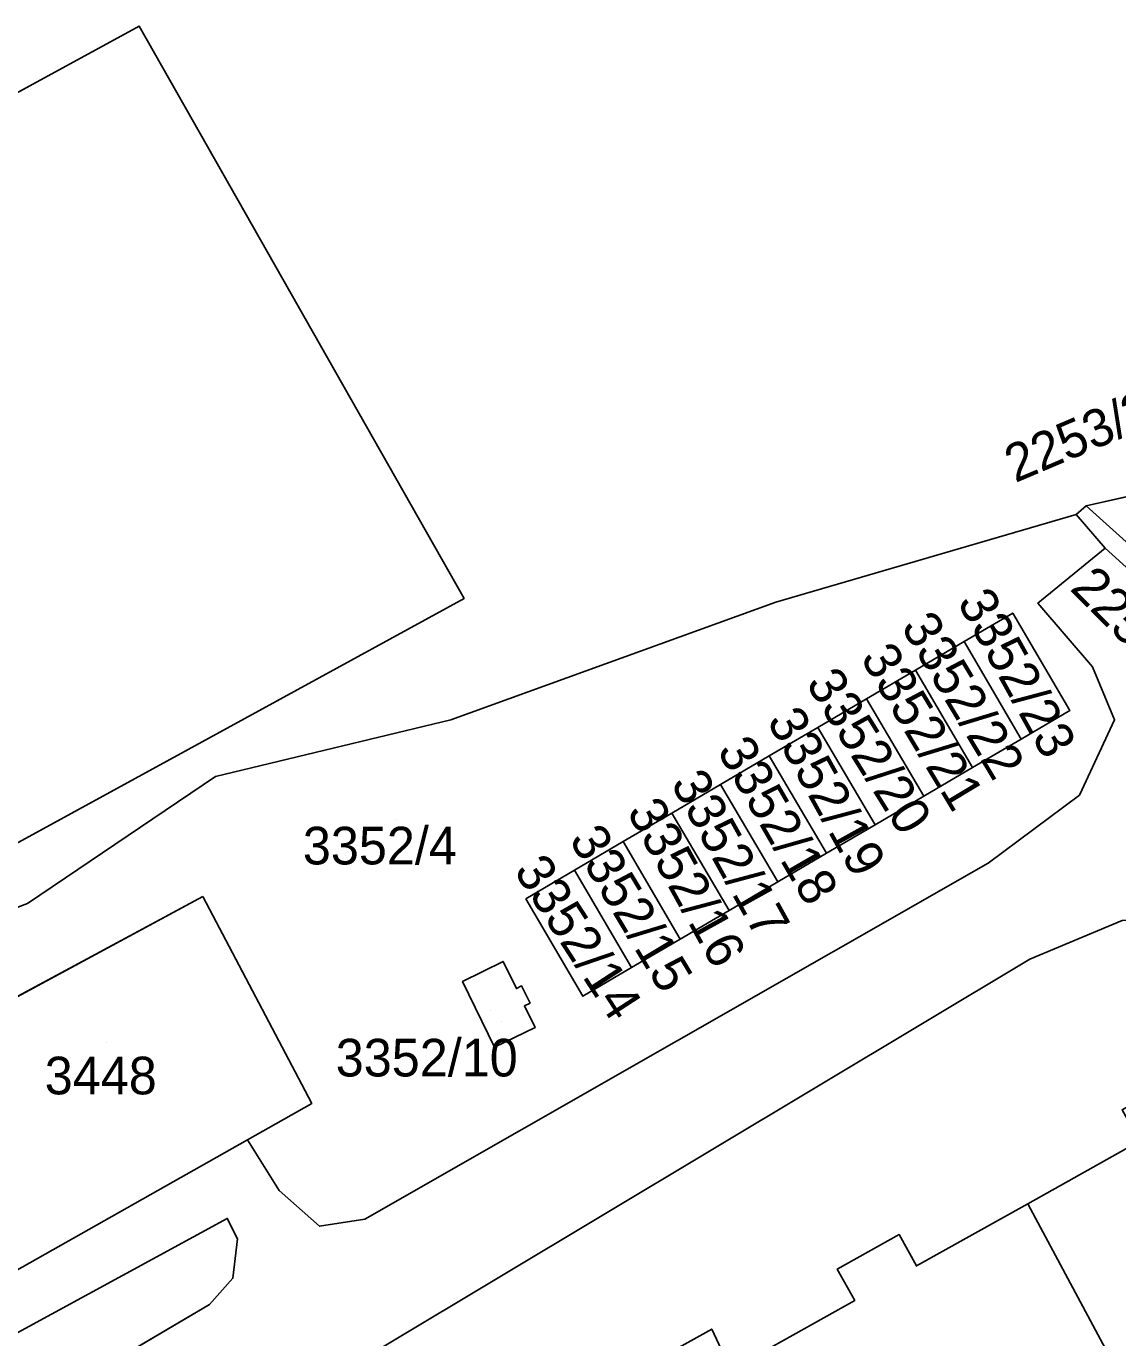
# Model space of a CAD drawing. Extents: x -262715 to -259381, y -1237238 to -1231182.
# Drawn here: x -261539.4 to -261481.4, y -1235370.6 to -1235301 of the extents above; entities that cross this region are included whole.
import ezdxf

# ---------------------------------------------------------------- set-up
doc = ezdxf.new("R2010")
doc.units = 0
for name, color, linetype in [('body_kn', 7, 'Continuous'), ('kladpar_druhypozemkov', 7, 'Continuous'), ('kladpar_hranice', 7, 'Continuous'), ('kladpar_parcelnecisla', 7, 'Continuous'), ('kladpar_plochy', 7, 'Continuous'), ('kladpar_sipky', 7, 'Continuous'), ('zappar_hrandruhpozemk', 7, 'Continuous')]:
    doc.layers.add(name, color=color, linetype=linetype)

msp = doc.modelspace()

# ---------------------------------------------------------------- linework, layer by layer
at = {"layer": 'body_kn'}
for p, q in [((-261533.36, -1235300.96), (-261533.36, -1235300.96)), ((-261533.36, -1235300.96), (-261533.36, -1235300.96)), ((-261483.06, -1235326.43), (-261483.06, -1235326.43)), ((-261483.06, -1235326.43), (-261483.06, -1235326.43)), ((-261483.6, -1235326.89), (-261483.6, -1235326.89)), ((-261482.06, -1235328.68), (-261482.06, -1235328.68)), ((-261482.06, -1235328.68), (-261482.06, -1235328.68)), ((-261516.1, -1235331.34), (-261516.1, -1235331.34)), ((-261499.55, -1235331.55), (-261499.55, -1235331.55)), ((-261485.62, -1235331.59), (-261485.62, -1235331.59)), ((-261486.96, -1235332.12), (-261486.96, -1235332.12)), ((-261489.54, -1235333.63), (-261489.54, -1235333.63)), ((-261489.54, -1235333.63), (-261489.54, -1235333.63)), ((-261492.13, -1235335.15), (-261492.13, -1235335.15)), ((-261492.13, -1235335.15), (-261492.13, -1235335.15)), ((-261482.72, -1235334.97), (-261482.72, -1235334.97)), ((-261494.72, -1235336.67), (-261494.72, -1235336.67)), ((-261494.72, -1235336.67), (-261494.72, -1235336.67)), ((-261516.8, -1235337.8), (-261516.8, -1235337.8)), ((-261483.92, -1235337.29), (-261483.92, -1235337.29)), ((-261481.55, -1235337.8), (-261481.55, -1235337.8)), ((-261497.31, -1235338.19), (-261497.31, -1235338.19)), ((-261497.31, -1235338.19), (-261497.31, -1235338.19)), ((-261486.51, -1235338.81), (-261486.51, -1235338.81)), ((-261499.89, -1235339.7), (-261499.89, -1235339.7)), ((-261499.89, -1235339.7), (-261499.89, -1235339.7)), ((-261489.09, -1235340.33), (-261489.09, -1235340.33)), ((-261529.3, -1235340.8), (-261529.3, -1235340.8)), ((-261502.48, -1235341.22), (-261502.48, -1235341.22)), ((-261502.48, -1235341.22), (-261502.48, -1235341.22)), ((-261491.68, -1235341.84), (-261491.68, -1235341.84)), ((-261483.42, -1235341.8), (-261483.42, -1235341.8)), ((-261505.07, -1235342.74), (-261505.07, -1235342.74)), ((-261505.07, -1235342.74), (-261505.07, -1235342.74)), ((-261494.27, -1235343.36), (-261494.27, -1235343.36)), ((-261507.66, -1235344.26), (-261507.66, -1235344.26)), ((-261507.66, -1235344.26), (-261507.66, -1235344.26)), ((-261496.86, -1235344.88), (-261496.86, -1235344.88)), ((-261488.27, -1235345.41), (-261488.27, -1235345.41)), ((-261510.24, -1235345.78), (-261510.24, -1235345.78)), ((-261510.24, -1235345.78), (-261510.24, -1235345.78)), ((-261499.44, -1235346.4), (-261499.44, -1235346.4)), ((-261539.3, -1235347.55), (-261539.3, -1235347.55)), ((-261529.98, -1235347.17), (-261529.98, -1235347.17)), ((-261529.98, -1235347.17), (-261529.98, -1235347.17)), ((-261512.83, -1235347.3), (-261512.83, -1235347.3)), ((-261512.83, -1235347.3), (-261512.83, -1235347.3)), ((-261502.03, -1235347.92), (-261502.03, -1235347.92)), ((-261504.62, -1235349.44), (-261504.62, -1235349.44)), ((-261514.03, -1235350.62), (-261514.03, -1235350.62)), ((-261507.21, -1235350.95), (-261507.21, -1235350.95)), ((-261486.06, -1235350.5), (-261486.06, -1235350.5)), ((-261516.18, -1235351.69), (-261516.18, -1235351.69)), ((-261513.32, -1235352.06), (-261513.32, -1235352.06)), ((-261513.05, -1235351.92), (-261513.05, -1235351.92)), ((-261509.79, -1235352.47), (-261509.79, -1235352.47)), ((-261512.9, -1235352.98), (-261512.9, -1235352.98)), ((-261512.6, -1235352.83), (-261512.6, -1235352.83)), ((-261512.33, -1235354.13), (-261512.33, -1235354.13)), ((-261512.33, -1235354.13), (-261512.33, -1235354.13)), ((-261514.48, -1235355.18), (-261514.48, -1235355.18)), ((-261524.19, -1235358.16), (-261524.19, -1235358.16)), ((-261527.61, -1235360.09), (-261527.61, -1235360.09)), ((-261525.93, -1235362.79), (-261525.93, -1235362.79)), ((-261486.16, -1235363.49), (-261486.16, -1235363.49)), ((-261486.16, -1235363.49), (-261486.16, -1235363.49)), ((-261528.68, -1235364.27), (-261528.68, -1235364.27)), ((-261521.38, -1235364.3), (-261521.38, -1235364.3)), ((-261523.79, -1235364.68), (-261523.79, -1235364.68)), ((-261528.14, -1235365.36), (-261528.14, -1235365.36)), ((-261493, -1235365.13), (-261493, -1235365.13)), ((-261496.28, -1235366.96), (-261496.28, -1235366.96)), ((-261492.08, -1235366.79), (-261492.08, -1235366.79)), ((-261528.38, -1235367.44), (-261528.38, -1235367.44)), ((-261529.62, -1235368.84), (-261529.62, -1235368.84)), ((-261495.35, -1235368.62), (-261495.35, -1235368.62)), ((-261502.95, -1235370.14), (-261502.95, -1235370.14)), ((-261502.95, -1235370.14), (-261502.95, -1235370.14))]:
    msp.add_line(p, q, dxfattribs=at)
at = {"layer": 'kladpar_druhypozemkov'}
for p, q in [((-261485.85, -1235335.1), (-261485.85, -1235335.1)), ((-261488.4, -1235336.43), (-261488.4, -1235336.43)), ((-261491.17, -1235337.94), (-261491.17, -1235337.94)), ((-261493.76, -1235339.41), (-261493.76, -1235339.41)), ((-261496.49, -1235340.96), (-261496.49, -1235340.96)), ((-261499.11, -1235342.61), (-261499.11, -1235342.61)), ((-261519.7, -1235343.11), (-261519.7, -1235343.11)), ((-261501.48, -1235344.05), (-261501.48, -1235344.05)), ((-261504.07, -1235345.56), (-261504.07, -1235345.56)), ((-261506.73, -1235347.14), (-261506.73, -1235347.14)), ((-261509.32, -1235348.36), (-261509.32, -1235348.36)), ((-261514.72, -1235353.24), (-261514.72, -1235353.24)), ((-261535.12, -1235354.93), (-261535.12, -1235354.93))]:
    msp.add_line(p, q, dxfattribs=at)
at = {"layer": 'kladpar_hranice'}
for points in [[(-261551.06, -1235350.46), (-261516.1, -1235331.34), (-261533.36, -1235300.96), (-261568.23, -1235319.96), (-261551.06, -1235350.46)], [(-261533.36, -1235300.96), (-261516.1, -1235331.34), (-261551.06, -1235350.46), (-261568.23, -1235319.96), (-261533.36, -1235300.96)], [(-261459.6, -1235321.11), (-261466.34, -1235322.64), (-261483.06, -1235326.43), (-261483.6, -1235326.89), (-261499.55, -1235331.55), (-261516.8, -1235337.8), (-261529.3, -1235340.8), (-261539.3, -1235347.55), (-261550.5, -1235351.8)], [(-261480.59, -1235328.66), (-261483.06, -1235326.43), (-261466.34, -1235322.64)], [(-261542.35, -1235376.32), (-261529.62, -1235368.84), (-261528.38, -1235367.44), (-261528.14, -1235365.36), (-261528.68, -1235364.27), (-261539.8, -1235370.33), (-261541.22, -1235367.78), (-261527.61, -1235360.09), (-261525.93, -1235362.79), (-261523.79, -1235364.68), (-261521.38, -1235364.3), (-261488.27, -1235345.41), (-261483.42, -1235341.8), (-261481.55, -1235337.8), (-261482.72, -1235334.97), (-261485.62, -1235331.59), (-261482.06, -1235328.68), (-261483.6, -1235326.89), (-261483.06, -1235326.43)], [(-261483.06, -1235326.43), (-261480.59, -1235328.66), (-261476.46, -1235332.38), (-261467.89, -1235340.12), (-261459.63, -1235347.57), (-261453.74, -1235352.88), (-261410.22, -1235392.16)], [(-261499.55, -1235331.55), (-261483.6, -1235326.89), (-261482.06, -1235328.68), (-261485.62, -1235331.59), (-261482.72, -1235334.97), (-261481.55, -1235337.8), (-261483.42, -1235341.8), (-261488.27, -1235345.41), (-261521.38, -1235364.3), (-261523.79, -1235364.68), (-261525.93, -1235362.79), (-261527.61, -1235360.09), (-261524.19, -1235358.16), (-261529.98, -1235347.17)], [(-261562.91, -1235358.92), (-261550.5, -1235351.8), (-261539.3, -1235347.55), (-261529.3, -1235340.8), (-261516.8, -1235337.8), (-261499.55, -1235331.55)], [(-261512.83, -1235347.3), (-261509.79, -1235352.47), (-261507.21, -1235350.95), (-261504.62, -1235349.44), (-261502.03, -1235347.92), (-261499.44, -1235346.4), (-261496.86, -1235344.88), (-261494.27, -1235343.36), (-261491.68, -1235341.84), (-261489.09, -1235340.33), (-261486.51, -1235338.81), (-261483.92, -1235337.29), (-261486.96, -1235332.12), (-261489.54, -1235333.63), (-261492.13, -1235335.15), (-261494.72, -1235336.67), (-261497.31, -1235338.19), (-261499.89, -1235339.7), (-261502.48, -1235341.22), (-261505.07, -1235342.74), (-261507.66, -1235344.26), (-261510.24, -1235345.78), (-261512.83, -1235347.3)], [(-261489.54, -1235333.63), (-261486.96, -1235332.12), (-261483.92, -1235337.29), (-261486.51, -1235338.81), (-261489.54, -1235333.63)], [(-261492.13, -1235335.15), (-261489.54, -1235333.63), (-261486.51, -1235338.81), (-261489.09, -1235340.33), (-261492.13, -1235335.15)], [(-261494.72, -1235336.67), (-261492.13, -1235335.15), (-261489.09, -1235340.33), (-261491.68, -1235341.84), (-261494.72, -1235336.67)], [(-261497.31, -1235338.19), (-261494.72, -1235336.67), (-261491.68, -1235341.84), (-261494.27, -1235343.36), (-261497.31, -1235338.19)], [(-261499.89, -1235339.7), (-261497.31, -1235338.19), (-261494.27, -1235343.36), (-261496.86, -1235344.88), (-261499.89, -1235339.7)], [(-261502.48, -1235341.22), (-261499.89, -1235339.7), (-261496.86, -1235344.88), (-261499.44, -1235346.4), (-261502.48, -1235341.22)], [(-261505.07, -1235342.74), (-261502.48, -1235341.22), (-261499.44, -1235346.4), (-261502.03, -1235347.92), (-261505.07, -1235342.74)], [(-261507.66, -1235344.26), (-261505.07, -1235342.74), (-261502.03, -1235347.92), (-261504.62, -1235349.44), (-261507.66, -1235344.26)], [(-261510.24, -1235345.78), (-261507.66, -1235344.26), (-261504.62, -1235349.44), (-261507.21, -1235350.95), (-261510.24, -1235345.78)], [(-261512.83, -1235347.3), (-261510.24, -1235345.78), (-261507.21, -1235350.95), (-261509.79, -1235352.47), (-261512.83, -1235347.3)], [(-261529.98, -1235347.17), (-261547.3, -1235356.51), (-261541.22, -1235367.78), (-261539.8, -1235370.33), (-261528.68, -1235364.27), (-261528.14, -1235365.36), (-261528.38, -1235367.44), (-261529.62, -1235368.84), (-261542.35, -1235376.32), (-261547.23, -1235378.03), (-261552.27, -1235377.89), (-261562.91, -1235358.92)], [(-261529.98, -1235347.17), (-261524.19, -1235358.16), (-261527.61, -1235360.09), (-261541.22, -1235367.78), (-261547.3, -1235356.51), (-261529.98, -1235347.17)], [(-261441.52, -1235371.22), (-261463.37, -1235352), (-261468.49, -1235349.48), (-261476.05, -1235348.38), (-261481.15, -1235348.44), (-261486.06, -1235350.5), (-261525.69, -1235374.26)], [(-261525.69, -1235374.26), (-261486.06, -1235350.5), (-261481.15, -1235348.44), (-261476.05, -1235348.38), (-261468.49, -1235349.48), (-261463.37, -1235352), (-261441.52, -1235371.22)], [(-261512.33, -1235354.13), (-261514.48, -1235355.18), (-261516.18, -1235351.69), (-261514.03, -1235350.62), (-261513.32, -1235352.06), (-261513.05, -1235351.92), (-261512.6, -1235352.83), (-261512.9, -1235352.98), (-261512.33, -1235354.13)], [(-261516.18, -1235351.69), (-261514.48, -1235355.18), (-261512.33, -1235354.13), (-261512.9, -1235352.98), (-261512.6, -1235352.83), (-261513.05, -1235351.92), (-261513.32, -1235352.06), (-261514.03, -1235350.62), (-261516.18, -1235351.69)], [(-261480.14, -1235374.71), (-261464.57, -1235366.09), (-261470.68, -1235354.84), (-261476.95, -1235358.34), (-261477.88, -1235356.68), (-261481.15, -1235358.5), (-261480.22, -1235360.17), (-261486.16, -1235363.49), (-261492.08, -1235366.79), (-261493, -1235365.13), (-261496.28, -1235366.96), (-261495.35, -1235368.62), (-261501.94, -1235372.3), (-261502.95, -1235370.14), (-261506.6, -1235372.19)], [(-261470.68, -1235354.84), (-261464.57, -1235366.09), (-261480.14, -1235374.71), (-261495.79, -1235383.39), (-261497.22, -1235380.47), (-261501.94, -1235372.3), (-261495.35, -1235368.62), (-261496.28, -1235366.96), (-261493, -1235365.13), (-261492.08, -1235366.79), (-261486.16, -1235363.49), (-261480.22, -1235360.17), (-261481.15, -1235358.5), (-261477.88, -1235356.68), (-261476.95, -1235358.34), (-261470.68, -1235354.84)], [(-261502.95, -1235370.14), (-261501.94, -1235372.3), (-261497.22, -1235380.47), (-261501, -1235382.58), (-261500.05, -1235384.28), (-261505.51, -1235387.34), (-261504.43, -1235389.4), (-261512.37, -1235394.1), (-261521.22, -1235378.19), (-261512.98, -1235373.42), (-261511.22, -1235376.45), (-261509.4, -1235375.04), (-261509.91, -1235374.06), (-261506.6, -1235372.19), (-261502.95, -1235370.14)]]:
    msp.add_lwpolyline(points, dxfattribs=at)
at = {"layer": 'kladpar_plochy'}
for p, q in [((-261533.36, -1235300.96), (-261568.23, -1235319.96)), ((-261516.1, -1235331.34), (-261533.36, -1235300.96)), ((-261466.34, -1235322.64), (-261483.06, -1235326.43)), ((-261483.06, -1235326.43), (-261483.6, -1235326.89)), ((-261483.6, -1235326.89), (-261499.55, -1235331.55)), ((-261499.55, -1235331.55), (-261483.6, -1235326.89)), ((-261483.6, -1235326.89), (-261482.06, -1235328.68)), ((-261482.06, -1235328.68), (-261485.62, -1235331.59)), ((-261551.06, -1235350.46), (-261516.1, -1235331.34)), ((-261499.55, -1235331.55), (-261516.8, -1235337.8)), ((-261516.8, -1235337.8), (-261499.55, -1235331.55)), ((-261485.62, -1235331.59), (-261482.72, -1235334.97)), ((-261486.96, -1235332.12), (-261489.54, -1235333.63)), ((-261483.92, -1235337.29), (-261486.96, -1235332.12)), ((-261489.54, -1235333.63), (-261492.13, -1235335.15)), ((-261492.13, -1235335.15), (-261494.72, -1235336.67)), ((-261482.72, -1235334.97), (-261481.55, -1235337.8)), ((-261494.72, -1235336.67), (-261497.31, -1235338.19)), ((-261516.8, -1235337.8), (-261529.3, -1235340.8)), ((-261529.3, -1235340.8), (-261516.8, -1235337.8)), ((-261486.51, -1235338.81), (-261483.92, -1235337.29)), ((-261481.55, -1235337.8), (-261483.42, -1235341.8)), ((-261497.31, -1235338.19), (-261499.89, -1235339.7)), ((-261489.09, -1235340.33), (-261486.51, -1235338.81)), ((-261499.89, -1235339.7), (-261502.48, -1235341.22)), ((-261491.68, -1235341.84), (-261489.09, -1235340.33)), ((-261529.3, -1235340.8), (-261539.3, -1235347.55)), ((-261539.3, -1235347.55), (-261529.3, -1235340.8)), ((-261502.48, -1235341.22), (-261505.07, -1235342.74)), ((-261494.27, -1235343.36), (-261491.68, -1235341.84)), ((-261483.42, -1235341.8), (-261488.27, -1235345.41)), ((-261505.07, -1235342.74), (-261507.66, -1235344.26)), ((-261496.86, -1235344.88), (-261494.27, -1235343.36)), ((-261507.66, -1235344.26), (-261510.24, -1235345.78)), ((-261499.44, -1235346.4), (-261496.86, -1235344.88)), ((-261488.27, -1235345.41), (-261521.38, -1235364.3)), ((-261510.24, -1235345.78), (-261512.83, -1235347.3)), ((-261502.03, -1235347.92), (-261499.44, -1235346.4)), ((-261539.3, -1235347.55), (-261550.5, -1235351.8)), ((-261550.5, -1235351.8), (-261539.3, -1235347.55)), ((-261529.98, -1235347.17), (-261547.3, -1235356.51)), ((-261524.19, -1235358.16), (-261529.98, -1235347.17)), ((-261512.83, -1235347.3), (-261509.79, -1235352.47)), ((-261504.62, -1235349.44), (-261502.03, -1235347.92)), ((-261507.21, -1235350.95), (-261504.62, -1235349.44)), ((-261514.03, -1235350.62), (-261516.18, -1235351.69)), ((-261513.32, -1235352.06), (-261514.03, -1235350.62)), ((-261509.79, -1235352.47), (-261507.21, -1235350.95)), ((-261516.18, -1235351.69), (-261514.48, -1235355.18)), ((-261513.05, -1235351.92), (-261513.32, -1235352.06)), ((-261512.6, -1235352.83), (-261513.05, -1235351.92)), ((-261512.9, -1235352.98), (-261512.6, -1235352.83)), ((-261512.33, -1235354.13), (-261512.9, -1235352.98)), ((-261514.48, -1235355.18), (-261512.33, -1235354.13)), ((-261527.61, -1235360.09), (-261524.19, -1235358.16)), ((-261525.93, -1235362.79), (-261527.61, -1235360.09)), ((-261523.79, -1235364.68), (-261525.93, -1235362.79)), ((-261539.8, -1235370.33), (-261528.68, -1235364.27)), ((-261528.68, -1235364.27), (-261528.14, -1235365.36)), ((-261521.38, -1235364.3), (-261523.79, -1235364.68)), ((-261528.14, -1235365.36), (-261528.38, -1235367.44)), ((-261528.38, -1235367.44), (-261529.62, -1235368.84)), ((-261529.62, -1235368.84), (-261542.35, -1235376.32))]:
    msp.add_line(p, q, dxfattribs=at)
for points in [[(-261533.36, -1235300.96), (-261516.1, -1235331.34), (-261551.06, -1235350.46), (-261568.23, -1235319.96)], [(-261480.59, -1235328.66), (-261483.06, -1235326.43), (-261466.34, -1235322.64), (-261475.72, -1235326.04), (-261480.5, -1235327.97)], [(-261489.54, -1235333.63), (-261486.96, -1235332.12), (-261483.92, -1235337.29), (-261486.51, -1235338.81)], [(-261492.13, -1235335.15), (-261489.54, -1235333.63), (-261486.51, -1235338.81), (-261489.09, -1235340.33)], [(-261494.72, -1235336.67), (-261492.13, -1235335.15), (-261489.09, -1235340.33), (-261491.68, -1235341.84)], [(-261497.31, -1235338.19), (-261494.72, -1235336.67), (-261491.68, -1235341.84), (-261494.27, -1235343.36)], [(-261499.89, -1235339.7), (-261497.31, -1235338.19), (-261494.27, -1235343.36), (-261496.86, -1235344.88)], [(-261502.48, -1235341.22), (-261499.89, -1235339.7), (-261496.86, -1235344.88), (-261499.44, -1235346.4)], [(-261505.07, -1235342.74), (-261502.48, -1235341.22), (-261499.44, -1235346.4), (-261502.03, -1235347.92)], [(-261507.66, -1235344.26), (-261505.07, -1235342.74), (-261502.03, -1235347.92), (-261504.62, -1235349.44)], [(-261510.24, -1235345.78), (-261507.66, -1235344.26), (-261504.62, -1235349.44), (-261507.21, -1235350.95)], [(-261512.83, -1235347.3), (-261510.24, -1235345.78), (-261507.21, -1235350.95), (-261509.79, -1235352.47)], [(-261529.98, -1235347.17), (-261524.19, -1235358.16), (-261527.61, -1235360.09), (-261541.22, -1235367.78), (-261547.3, -1235356.51)], [(-261512.33, -1235354.13), (-261514.48, -1235355.18), (-261516.18, -1235351.69), (-261514.03, -1235350.62), (-261513.32, -1235352.06), (-261513.05, -1235351.92), (-261512.6, -1235352.83), (-261512.9, -1235352.98)], [(-261470.68, -1235354.84), (-261464.57, -1235366.09), (-261480.14, -1235374.71), (-261495.79, -1235383.39), (-261497.22, -1235380.47), (-261501.94, -1235372.3), (-261495.35, -1235368.62), (-261496.28, -1235366.96), (-261493, -1235365.13), (-261492.08, -1235366.79), (-261486.16, -1235363.49), (-261480.22, -1235360.17), (-261481.15, -1235358.5), (-261477.88, -1235356.68), (-261476.95, -1235358.34)], [(-261502.95, -1235370.14), (-261501.94, -1235372.3), (-261497.22, -1235380.47), (-261501, -1235382.58), (-261500.05, -1235384.28), (-261505.51, -1235387.34), (-261504.43, -1235389.4), (-261512.37, -1235394.1), (-261521.22, -1235378.19), (-261512.98, -1235373.42), (-261511.22, -1235376.45), (-261509.4, -1235375.04), (-261509.91, -1235374.06), (-261506.6, -1235372.19)]]:
    msp.add_lwpolyline(points, close=True, dxfattribs=at)
for points in [[(-261541.22, -1235367.78), (-261527.61, -1235360.09), (-261525.93, -1235362.79), (-261523.79, -1235364.68), (-261521.38, -1235364.3), (-261488.27, -1235345.41), (-261483.42, -1235341.8), (-261481.55, -1235337.8), (-261482.72, -1235334.97), (-261485.62, -1235331.59), (-261482.06, -1235328.68), (-261483.6, -1235326.89), (-261483.06, -1235326.43), (-261480.59, -1235328.66), (-261476.46, -1235332.38), (-261467.89, -1235340.12), (-261459.63, -1235347.57), (-261453.74, -1235352.88), (-261410.22, -1235392.16)], [(-261441.52, -1235371.22), (-261463.37, -1235352), (-261468.49, -1235349.48), (-261476.05, -1235348.38), (-261481.15, -1235348.44), (-261486.06, -1235350.5), (-261525.69, -1235374.26)], [(-261525.69, -1235374.26), (-261486.06, -1235350.5), (-261481.15, -1235348.44), (-261476.05, -1235348.38), (-261468.49, -1235349.48), (-261463.37, -1235352), (-261441.52, -1235371.22)], [(-261480.14, -1235374.71), (-261464.57, -1235366.09), (-261470.68, -1235354.84), (-261476.95, -1235358.34), (-261477.88, -1235356.68), (-261481.15, -1235358.5), (-261480.22, -1235360.17), (-261486.16, -1235363.49), (-261492.08, -1235366.79), (-261493, -1235365.13), (-261496.28, -1235366.96), (-261495.35, -1235368.62), (-261501.94, -1235372.3), (-261502.95, -1235370.14), (-261506.6, -1235372.19)], [(-261542.35, -1235376.32), (-261529.62, -1235368.84), (-261528.38, -1235367.44), (-261528.14, -1235365.36), (-261528.68, -1235364.27), (-261539.8, -1235370.33)]]:
    msp.add_lwpolyline(points, dxfattribs=at)
at = {"layer": 'kladpar_sipky'}
msp.add_line((-261514.1, -1235353.83), (-261514.1, -1235353.83), dxfattribs=at)
at = {"layer": 'zappar_hrandruhpozemk'}
for p, q in [((-261482.06, -1235328.68), (-261411.19, -1235392.7)), ((-261486.16, -1235363.49), (-261480.14, -1235374.71))]:
    msp.add_line(p, q, dxfattribs=at)

# ---------------------------------------------------------------- texts
at = {"layer": 'kladpar_parcelnecisla'}
for s, rotation, p in [('2253/3', 23, (-261486.832, -1235325.225)), ('2253/4', 315, (-261483.97, -1235330.864)), ('3352/23', 299, (-261489.939, -1235331.535)), ('3352/22', 301, (-261492.931, -1235332.847)), ('3352/21', 301, (-261495.085, -1235334.502)), ('3352/20', 302, (-261497.984, -1235335.855)), ('3352/19', 299, (-261500.049, -1235337.839)), ('3352/18', 300, (-261502.697, -1235339.421)), ('3352/17', 299, (-261505.156, -1235341.16)), ('3352/16', 299, (-261507.489, -1235342.659)), ('3352/15', 301, (-261510.559, -1235344.149)), ('3352/14', 303, (-261513.498, -1235345.81))]:
    msp.add_text(s, height=2, rotation=rotation, dxfattribs=at).set_placement(p)
for s, p in [('3352/4', (-261524.667, -1235345.47)), ('3352/10', (-261522.92, -1235356.73)), ('3448', (-261538.376, -1235357.68))]:
    msp.add_text(s, height=2, dxfattribs=at).set_placement(p)

doc.saveas('drawing.dxf')
